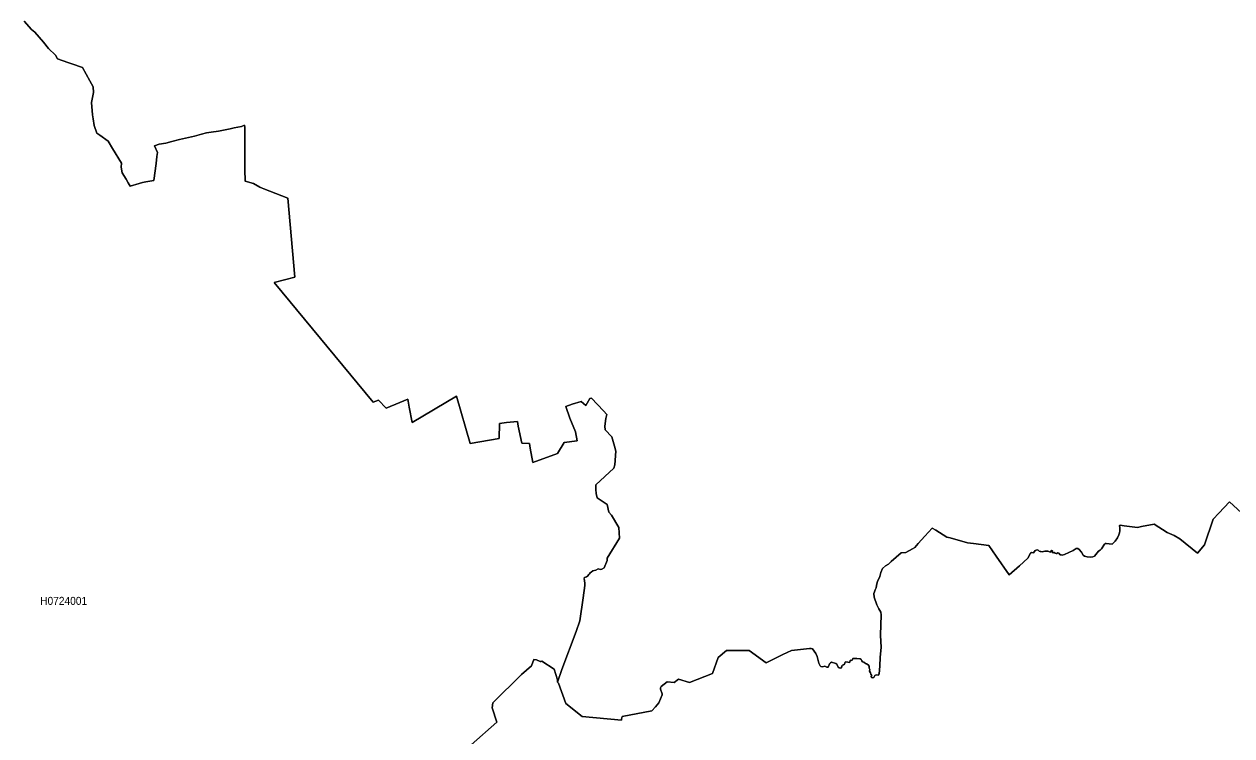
# Model space of a CAD drawing. Extents: x 369010 to 739155, y 6377141 to 6616555.
# Drawn here: x 636556 to 651650, y 6423888 to 6432788 of the extents above; entities that cross this region are included whole.
import ezdxf
from ezdxf.enums import TextEntityAlignment as Align

# ---------------------------------------------------------------- set-up
doc = ezdxf.new("R2010")
doc.units = 0
doc.header["$LTSCALE"] = 40
doc.layers.add('1', color=7, linetype='Continuous', lineweight=13)
doc.layers.add('2', color=7, linetype='Continuous')

msp = doc.modelspace()

# ---------------------------------------------------------------- linework, layer by layer
at = {"layer": '1'}
for points in [[(639320.27, 6430825.52), (639316.13, 6430969.18), (639312.99, 6431170.76), (639313.98, 6431248.22), (639315.97, 6431497.96), (639311.83, 6431526.26), (639273.76, 6431509.22), (639179.76, 6431491.84), (639130.44, 6431480.75), (638984.79, 6431451.29), (638893.6, 6431438.88), (638835.51, 6431428.12), (638772.78, 6431412.73), (638683.58, 6431387.9), (638498.05, 6431344.87), (638401.72, 6431321.37), (638326.25, 6431298.53), (638243.67, 6431285.79), (638183.92, 6431266.75), (638223.31, 6431184.5), (638215.37, 6431131.87), (638205.6, 6431044.48), (638178.79, 6430833.63), (638076.51, 6430815.92), (638034.31, 6430805.82), (637992.76, 6430793.41), (637879.89, 6430763.12), (637855.56, 6430803.51), (637831.89, 6430848.69), (637781.42, 6430928.13), (637770.66, 6431001.29), (637771.32, 6431051.1), (637661.09, 6431234.65), (637604.16, 6431324.35), (637500.72, 6431398.99), (637464.14, 6431425.47), (637431.04, 6431520.64), (637419.46, 6431603.39), (637411.68, 6431655.69), (637396.29, 6431807.95), (637421.94, 6431933.73), (637418.3, 6432002.92), (637378.25, 6432081.03), (637285.4, 6432246.37), (637150.51, 6432291.06), (637100.7, 6432307.94), (636974.58, 6432353.95), (636948.6, 6432399.46), (636861.54, 6432482.71), (636796.34, 6432564.3), (636688.59, 6432687.61), (636646.39, 6432721.53), (636556.19, 6432826.96)], [(636556.19, 6432826.96), (636646.39, 6432721.53), (636688.59, 6432687.61), (636796.34, 6432564.3), (636861.54, 6432482.71), (636948.6, 6432399.46), (636974.58, 6432353.95), (637100.7, 6432307.94), (637150.51, 6432291.06), (637285.4, 6432246.37), (637378.25, 6432081.03), (637418.3, 6432002.92), (637421.94, 6431933.73), (637396.29, 6431807.95), (637411.68, 6431655.69), (637419.46, 6431603.39), (637431.04, 6431520.64), (637464.14, 6431425.47), (637500.72, 6431398.99), (637604.16, 6431324.35), (637661.09, 6431234.65), (637771.32, 6431051.1), (637770.66, 6431001.29), (637781.42, 6430928.13), (637831.89, 6430848.69), (637855.56, 6430803.51), (637879.89, 6430763.12), (637992.76, 6430793.41), (638034.31, 6430805.82), (638076.51, 6430815.92), (638178.79, 6430833.63), (638205.6, 6431044.48), (638215.37, 6431131.87)], [(638215.37, 6431131.87), (638223.31, 6431184.5), (638183.92, 6431266.75), (638243.67, 6431285.79), (638326.25, 6431298.53), (638401.72, 6431321.37), (638498.05, 6431344.87), (638683.58, 6431387.9), (638772.78, 6431412.73), (638835.51, 6431428.12), (638893.6, 6431438.88), (638984.79, 6431451.29), (639130.44, 6431480.75), (639179.76, 6431491.84), (639273.76, 6431509.22), (639311.83, 6431526.26), (639315.97, 6431497.96), (639313.98, 6431248.22), (639312.99, 6431170.76), (639316.13, 6430969.18), (639320.27, 6430825.52), (639424.7, 6430795.89), (639502.99, 6430748.39), (639529.8, 6430736.48), (639553.47, 6430727.04), (639850.22, 6430613.84), (639940.58, 6429621.97), (639682.06, 6429559.08), (640920.2, 6428062.6), (640985.74, 6428085.44), (641081.4, 6427987.13), (641251.37, 6428057.47), (641350.51, 6428099.67), (641369.54, 6427998.05), (641404.3, 6427805.24), (641959.73, 6428134.76), (642130.03, 6427543.08), (642491.33, 6427607.63), (642495.63, 6427795.31), (642584.67, 6427807.89), (642720.22, 6427820.96), (642729.16, 6427759.72), (642776.66, 6427550.03), (642872.15, 6427544.24), (642882.25, 6427485.32), (642915.51, 6427306.57), (643224.01, 6427419.94), (643307.1, 6427555.33), (643469.62, 6427578.99), (643445.29, 6427690.71), (643375.78, 6427860.85), (643325.96, 6428006.99), (643406.07, 6428036.12), (643515.96, 6428069.38), (643574.72, 6428017.58), (643627.02, 6428105.46), (643647.04, 6428112.74), (643795.5, 6427953.03), (643840.02, 6427906.69), (643827.94, 6427856.87), (643813.04, 6427759.23), (643819, 6427714.04), (643902.08, 6427629.14), (643935.35, 6427512.13), (643952.07, 6427446.76), (643939.49, 6427275.13), (643927.24, 6427235.24), (643701, 6427027.87), (643699.84, 6426969.61), (643706.29, 6426916.81), (643717.55, 6426865.51), (643843.5, 6426782.92), (643862.36, 6426684.94), (643898.61, 6426645.72), (643988.31, 6426491.63), (643998.9, 6426360.39), (643842.34, 6426108.32), (643843.66, 6426079.2), (643804.44, 6425988.33), (643774.65, 6425971.78), (643758.59, 6425969.3), (643730.79, 6425975.92), (643701, 6425961.03), (643663.59, 6425951.59), (643644.56, 6425933.72), (643629.17, 6425927.76), (643623.21, 6425915.84), (643613.11, 6425905.75), (643597.72, 6425883.74), (643584.65, 6425878.44), (643573.39, 6425870.83), (643558, 6425869.17), (643550.39, 6425860.9), (643553.86, 6425857.42), (643565.78, 6425798), (643562.8, 6425769.37), (643542.61, 6425615.78), (643501.73, 6425326.15), (643455.55, 6425192.26), (643278.13, 6424718.75)], [(642141.12, 6423774.39), (642465.01, 6424057.23), (642403.78, 6424238.63), (642414.53, 6424300.36), (642771.69, 6424655.86), (642897.64, 6424761.62), (642925.94, 6424843.05), (642958.55, 6424838.91), (643005.55, 6424815.74), (643019.12, 6424818.06), (643026.9, 6424823.35), (643180.65, 6424720.08), (643220.37, 6424589.33), (643221.86, 6424559.87), (643278.13, 6424718.75), (643455.55, 6425192.26), (643501.73, 6425326.15), (643542.61, 6425615.78), (643562.8, 6425769.37), (643565.78, 6425798), (643553.86, 6425857.42), (643550.39, 6425860.9), (643558, 6425869.17), (643573.39, 6425870.83), (643584.65, 6425878.44), (643597.72, 6425883.74), (643613.11, 6425905.75), (643623.21, 6425915.84), (643629.17, 6425927.76), (643644.56, 6425933.72), (643663.59, 6425951.59), (643701, 6425961.03), (643730.79, 6425975.92), (643758.59, 6425969.3), (643774.65, 6425971.78), (643804.44, 6425988.33), (643843.66, 6426079.2), (643842.34, 6426108.32), (643998.9, 6426360.39), (643988.31, 6426491.63), (643898.61, 6426645.72), (643862.36, 6426684.94), (643843.5, 6426782.92), (643717.55, 6426865.51), (643706.29, 6426916.81), (643699.84, 6426969.61), (643701, 6427027.87), (643927.24, 6427235.24), (643939.49, 6427275.13), (643952.07, 6427446.76), (643935.35, 6427512.13), (643902.08, 6427629.14), (643819, 6427714.04), (643813.04, 6427759.23), (643827.94, 6427856.87), (643840.02, 6427906.69), (643795.5, 6427953.03), (643647.04, 6428112.74), (643627.02, 6428105.46), (643574.72, 6428017.58), (643515.96, 6428069.38), (643406.07, 6428036.12), (643325.96, 6428006.99), (643375.78, 6427860.85), (643445.29, 6427690.71), (643469.62, 6427578.99), (643307.1, 6427555.33), (643224.01, 6427419.94), (642915.51, 6427306.57), (642882.25, 6427485.32), (642872.15, 6427544.24), (642776.66, 6427550.03), (642729.16, 6427759.72), (642720.22, 6427820.96), (642584.67, 6427807.89), (642495.63, 6427795.31), (642491.33, 6427607.63), (642130.03, 6427543.08), (641959.73, 6428134.76), (641404.3, 6427805.24), (641369.54, 6427998.05), (641350.51, 6428099.67), (641251.37, 6428057.47), (641081.4, 6427987.13), (640985.74, 6428085.44), (640920.2, 6428062.6), (639682.06, 6429559.08), (639940.58, 6429621.97), (639850.22, 6430613.84), (639553.47, 6430727.04), (639529.8, 6430736.48), (639502.99, 6430748.39), (639424.7, 6430795.89), (639320.27, 6430825.52)], [(647184.19, 6425688.44), (647191.31, 6425715.09), (647204.72, 6425738.09), (647208.85, 6425769.54), (647220.77, 6425821.18), (647242.12, 6425861.06), (647250.56, 6425881.75), (647263.64, 6425931.73), (647284.99, 6425979.89), (647321.73, 6426013.66), (647359.13, 6426033.85), (647369.23, 6426045.1), (647394.05, 6426066.29), (647518.02, 6426175.02), (647574.45, 6426180.32), (647657.04, 6426224.84), (647686.66, 6426244.53), (647730.69, 6426295.01), (647813.44, 6426384.88), (647860.61, 6426433.37), (647905.63, 6426486.83), (647952.63, 6426458.86), (648089.17, 6426372.14), (648131.37, 6426362.54), (648344.71, 6426301.63), (648420.01, 6426293.03), (648614.81, 6426267.87), (648705.34, 6426134.81), (648868.03, 6425900.29), (648996.46, 6426014.82), (649102.55, 6426110.64), (649133.67, 6426172.71), (649147.07, 6426182.47), (649169.41, 6426174.86), (649191.92, 6426204.98), (649216.58, 6426212.43), (649228.83, 6426208.12), (649241.74, 6426196.87), (649255.64, 6426193.72), (649264.74, 6426194.72), (649278.15, 6426187.27), (649311.25, 6426198.52), (649350.81, 6426196.37), (649385.73, 6426184.62), (649395.33, 6426204.32), (649401.12, 6426207.13), (649407.08, 6426200.01), (649407.57, 6426182.47), (649411.88, 6426177.01), (649418.33, 6426177.67), (649431.74, 6426181.97), (649440.84, 6426174.36), (649453.09, 6426166.42), (649463.85, 6426166.91), (649474.44, 6426175.52), (649486.19, 6426173.37), (649505.55, 6426153.51), (649518.96, 6426151.85), (649528.56, 6426148.21), (649560.67, 6426157.31), (649666.59, 6426206.47), (649704.82, 6426229.47), (649724.02, 6426229.47), (649743.22, 6426220.37), (649770.52, 6426186.61), (649793.53, 6426148.54), (649809.58, 6426136.3), (649843.35, 6426127.19), (649887.87, 6426120.74), (649911.87, 6426125.04), (649931.73, 6426136.79), (649982.04, 6426196.7), (650002.89, 6426209.12), (650021.1, 6426224.67), (650060.16, 6426285.08), (650068.76, 6426292.03), (650081.51, 6426294.19), (650156.65, 6426285.58), (650192.56, 6426322.98), (650220.36, 6426363.7), (650238.07, 6426402.76), (650245.52, 6426427.42), (650250.32, 6426451.41), (650250.32, 6426490.47), (650245.52, 6426517.29), (650254.62, 6426520.6), (650304.94, 6426515.63), (650471.6, 6426494.28), (650523.07, 6426505.04), (650680.3, 6426534.99), (650840.51, 6426432.22), (650929.38, 6426394.32), (650998.4, 6426350.95), (651223.15, 6426172.04), (651306.73, 6426276.48), (651418.12, 6426596.56), (651487.63, 6426671.53), (651620.86, 6426813.04), (651769.65, 6426678.82)], [(651769.65, 6426678.82), (651620.86, 6426813.04), (651487.63, 6426671.53), (651418.12, 6426596.56), (651306.73, 6426276.48), (651223.15, 6426172.04), (650998.4, 6426350.95), (650929.38, 6426394.32), (650840.51, 6426432.22), (650680.3, 6426534.99), (650523.07, 6426505.04), (650471.6, 6426494.28), (650304.94, 6426515.63), (650254.62, 6426520.6), (650245.52, 6426517.29), (650250.32, 6426490.47), (650250.32, 6426451.41), (650245.52, 6426427.42), (650238.07, 6426402.76), (650220.36, 6426363.7), (650192.56, 6426322.98), (650156.65, 6426285.58), (650081.51, 6426294.19), (650068.76, 6426292.03), (650060.16, 6426285.08), (650021.1, 6426224.67), (650002.89, 6426209.12), (649982.04, 6426196.7), (649931.73, 6426136.79), (649911.87, 6426125.04), (649887.87, 6426120.74), (649843.35, 6426127.19), (649809.58, 6426136.3), (649793.53, 6426148.54), (649770.52, 6426186.61), (649743.22, 6426220.37), (649724.02, 6426229.47), (649704.82, 6426229.47), (649666.59, 6426206.47), (649560.67, 6426157.31), (649528.56, 6426148.21), (649518.96, 6426151.85), (649505.55, 6426153.51), (649486.19, 6426173.37), (649474.44, 6426175.52), (649463.85, 6426166.91), (649453.09, 6426166.42), (649440.84, 6426174.36), (649431.74, 6426181.97), (649418.33, 6426177.67), (649411.88, 6426177.01), (649407.57, 6426182.47), (649407.08, 6426200.01), (649401.12, 6426207.13), (649395.33, 6426204.32), (649385.73, 6426184.62), (649350.81, 6426196.37), (649311.25, 6426198.52), (649278.15, 6426187.27), (649264.74, 6426194.72), (649255.64, 6426193.72), (649241.74, 6426196.87), (649228.83, 6426208.12), (649216.58, 6426212.43), (649191.92, 6426204.98), (649169.41, 6426174.86), (649147.07, 6426182.47), (649133.67, 6426172.71), (649102.55, 6426110.64), (648996.46, 6426014.82), (648868.03, 6425900.29), (648705.34, 6426134.81), (648614.81, 6426267.87), (648420.01, 6426293.03), (648344.71, 6426301.63), (648131.37, 6426362.54), (648089.17, 6426372.14), (647952.63, 6426458.86), (647905.63, 6426486.83), (647860.61, 6426433.37), (647813.44, 6426384.88), (647730.69, 6426295.01), (647686.66, 6426244.53), (647657.04, 6426224.84), (647574.45, 6426180.32), (647518.02, 6426175.02), (647394.05, 6426066.29), (647369.23, 6426045.1), (647359.13, 6426033.85), (647321.73, 6426013.66), (647284.99, 6425979.89), (647263.64, 6425931.73), (647250.56, 6425881.75), (647242.12, 6425861.06), (647220.77, 6425821.18), (647208.85, 6425769.54), (647204.72, 6425738.09), (647191.31, 6425715.09)], [(647191.31, 6425715.09), (647184.19, 6425688.44), (647174.59, 6425666.43), (647180.55, 6425623.73), (647213.32, 6425526.25), (647239.31, 6425476.43), (647262.48, 6425433.07), (647268.44, 6425401.46), (647260.66, 6425145.42), (647266.61, 6424992.66), (647255.69, 6424870.19), (647249.07, 6424760.96), (647243.78, 6424662.15), (647231.86, 6424648.58), (647207.03, 6424650.4), (647189.82, 6424641.46), (647176.08, 6424618.29), (647160.69, 6424612.33), (647146.46, 6424617.63), (647142.32, 6424628.39), (647151.76, 6424644.44), (647136.36, 6424658.01), (647133.88, 6424677.71), (647119.65, 6424694.92), (647127.43, 6424718.09), (647117.83, 6424735.3), (647118.49, 6424758.47), (647103.1, 6424778), (647085.88, 6424788.76), (647069.83, 6424791.74), (647052.62, 6424808.29), (647034.74, 6424813.09), (647026.97, 6424827.32), (647016.37, 6424844.54), (647003.79, 6424849.34), (646965.23, 6424856.45), (646928.99, 6424856.95), (646914.75, 6424853.47), (646903, 6424833.28), (646894.07, 6424832.12), (646882.65, 6424834.44), (646878.01, 6424828.48), (646875.53, 6424810.77), (646868.41, 6424805.31), (646848.88, 6424807.79), (646824.55, 6424814.91), (646817.44, 6424808.95), (646810.98, 6424785.12), (646798.4, 6424777.51), (646783.01, 6424772.21), (646776.56, 6424762.12), (646776.56, 6424750.2), (646765.14, 6424735.97), (646742.63, 6424740.1), (646730.22, 6424747.72), (646714.16, 6424785.78), (646700.43, 6424794.72), (646646.47, 6424807.79), (646634.56, 6424801.84), (646623.8, 6424786.94), (646610.72, 6424753.67), (646603.11, 6424747.22), (646590.03, 6424747.22), (646570.34, 6424756.65), (646558.59, 6424757.32), (646536.58, 6424751.85), (646512.74, 6424756.16), (646503.97, 6424762.61), (646487.92, 6424797.04), (646465.91, 6424881.44), (646451.67, 6424917.69), (646408.31, 6424975.28), (646392.92, 6424981.24), (646370.25, 6424980.08), (646146.48, 6424955.09), (646039.24, 6424905.77), (645828.39, 6424802.17), (645616.21, 6424954.43), (645334.69, 6424956.09), (645231.91, 6424867.04), (645160.74, 6424665.96), (644871.28, 6424556.72), (644736.39, 6424595.62), (644680.95, 6424555.07), (644590.91, 6424562.85), (644518.42, 6424505.92), (644509.48, 6424489.2), (644509.48, 6424472.65), (644530.83, 6424412.57), (644529.68, 6424401.98), (644488.3, 6424302.84), (644447.92, 6424250.71), (644402.73, 6424202.55), (644028.36, 6424129.56), (644021.91, 6424095.13), (644020.92, 6424084.38), (643530.53, 6424128.9), (643325.3, 6424293.9), (643235.6, 6424548.12), (643221.86, 6424559.87)], [(643278.13, 6424718.75), (643221.86, 6424559.87), (643235.6, 6424548.12), (643325.3, 6424293.9), (643530.53, 6424128.9), (644020.92, 6424084.38), (644021.91, 6424095.13), (644028.36, 6424129.56), (644402.73, 6424202.55), (644447.92, 6424250.71), (644488.3, 6424302.84), (644529.68, 6424401.98), (644530.83, 6424412.57), (644509.48, 6424472.65), (644509.48, 6424489.2), (644518.42, 6424505.92), (644590.91, 6424562.85), (644680.95, 6424555.07), (644736.39, 6424595.62), (644871.28, 6424556.72), (645160.74, 6424665.96), (645231.91, 6424867.04), (645334.69, 6424956.09), (645616.21, 6424954.43), (645828.39, 6424802.17), (646039.24, 6424905.77), (646146.48, 6424955.09), (646370.25, 6424980.08), (646392.92, 6424981.24), (646408.31, 6424975.28), (646451.67, 6424917.69), (646465.91, 6424881.44), (646487.92, 6424797.04), (646503.97, 6424762.61), (646512.74, 6424756.16), (646536.58, 6424751.85), (646558.59, 6424757.32), (646570.34, 6424756.65), (646590.03, 6424747.22), (646603.11, 6424747.22), (646610.72, 6424753.67), (646623.8, 6424786.94), (646634.56, 6424801.84), (646646.47, 6424807.79), (646700.43, 6424794.72), (646714.16, 6424785.78), (646730.22, 6424747.72), (646742.63, 6424740.1), (646765.14, 6424735.97), (646776.56, 6424750.2), (646776.56, 6424762.12), (646783.01, 6424772.21), (646798.4, 6424777.51), (646810.98, 6424785.12), (646817.44, 6424808.95), (646824.55, 6424814.91), (646848.88, 6424807.79), (646868.41, 6424805.31), (646875.53, 6424810.77), (646878.01, 6424828.48), (646882.65, 6424834.44), (646894.07, 6424832.12), (646903, 6424833.28), (646914.75, 6424853.47), (646928.99, 6424856.95), (646965.23, 6424856.45), (647003.79, 6424849.34), (647016.37, 6424844.54), (647026.97, 6424827.32), (647034.74, 6424813.09), (647052.62, 6424808.29), (647069.83, 6424791.74), (647085.88, 6424788.76), (647103.1, 6424778), (647118.49, 6424758.47), (647117.83, 6424735.3), (647127.43, 6424718.09), (647119.65, 6424694.92), (647133.88, 6424677.71), (647136.36, 6424658.01), (647151.76, 6424644.44), (647142.32, 6424628.39), (647146.46, 6424617.63), (647160.69, 6424612.33), (647176.08, 6424618.29), (647189.82, 6424641.46), (647207.03, 6424650.4), (647231.86, 6424648.58), (647243.78, 6424662.15), (647249.07, 6424760.96), (647255.69, 6424870.19), (647266.61, 6424992.66), (647260.66, 6425145.42), (647268.44, 6425401.46), (647262.48, 6425433.07), (647239.31, 6425476.43), (647213.32, 6425526.25), (647180.55, 6425623.73), (647174.59, 6425666.43), (647184.19, 6425688.44)], [(643221.86, 6424559.87), (643220.37, 6424589.33), (643180.65, 6424720.08), (643026.9, 6424823.35), (643019.12, 6424818.06), (643005.55, 6424815.74), (642958.55, 6424838.91), (642925.94, 6424843.05), (642897.64, 6424761.62), (642771.69, 6424655.86), (642414.53, 6424300.36), (642403.78, 6424238.63), (642465.01, 6424057.23), (642141.12, 6423774.39)]]:
    msp.add_lwpolyline(points, dxfattribs=at)

# ---------------------------------------------------------------- texts
at = {"layer": '2', "width": 0.95}
msp.add_text('H0724001', height=100, dxfattribs=at).set_placement((637049.99, 6425526.09), align=Align.CENTER)

doc.saveas('drawing.dxf')
